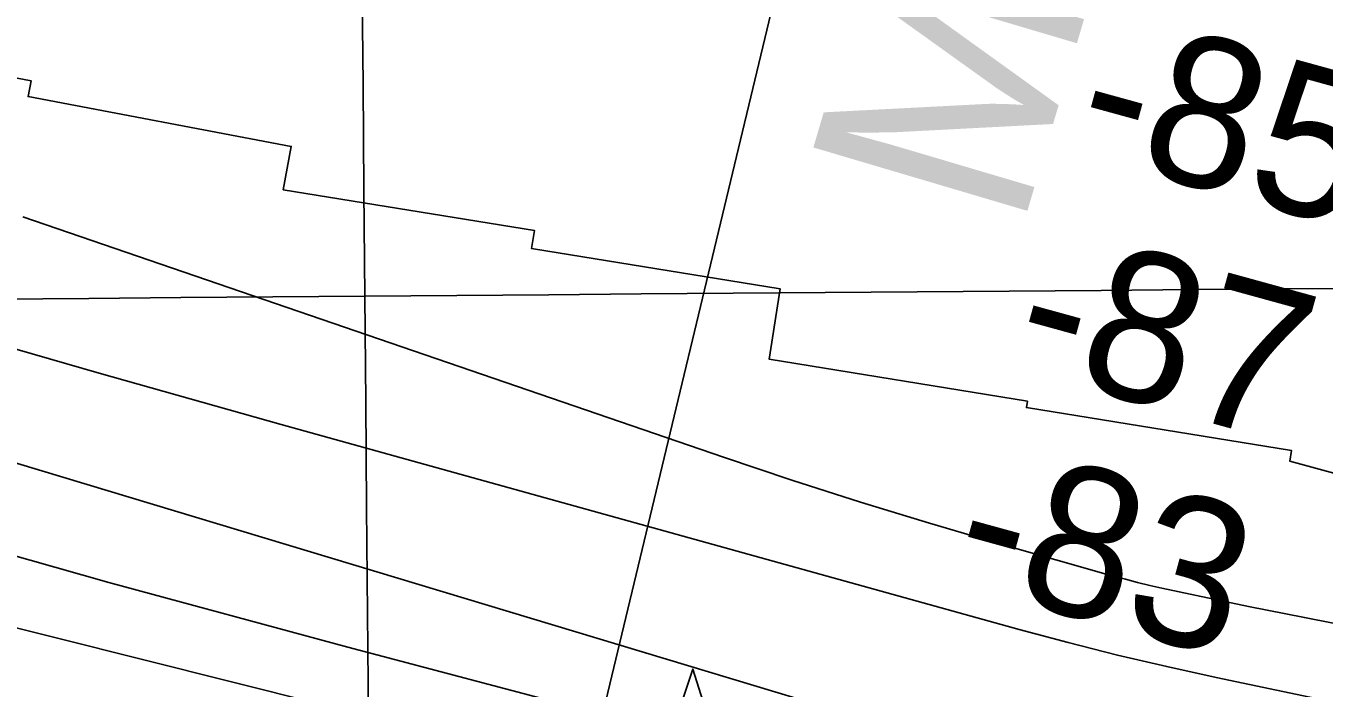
# Model space of a CAD drawing. Extents: x 3567028 to 3605064, y 510945 to 536587.
# Drawn here: x 3592142 to 3592724, y 522409 to 522706 of the extents above; entities that cross this region are included whole.
import ezdxf

# ---------------------------------------------------------------- set-up
doc = ezdxf.new("R2010")
doc.units = 0
for name, color, linetype in [('V-CHAN-NAID', 7, 'Continuous'), ('V-GRID-MAJR', 7, 'Continuous'), ('V-RIVR-RANG', 7, 'Continuous'), ('V-RRAP-RVMT', 7, 'Continuous'), ('V-TOPO-DPTH', 7, 'Continuous'), ('V-TOPO-MAJR', 7, 'Continuous'), ('V-TOPO-MINR', 7, 'Continuous')]:
    doc.layers.add(name, color=color, linetype=linetype)

msp = doc.modelspace()

# ---------------------------------------------------------------- linework, layer by layer
at = {"layer": 'V-CHAN-NAID'}
msp.add_lwpolyline([(3592429.257310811, 522354.357174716), (3592419.670310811, 522354.425174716), (3592440.7963108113, 522417.909174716), (3592461.020310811, 522354.132174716), (3592451.433310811, 522354.200174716), (3592449.856310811, 522354.778174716), (3592447.761310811, 522355.398174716), (3592445.721310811, 522355.849174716), (3592443.6853108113, 522356.157174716), (3592442.518310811, 522356.271174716), (3592440.984310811, 522356.352174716), (3592439.2623108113, 522356.35017471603), (3592437.892310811, 522356.280174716), (3592435.9863108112, 522356.079174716), (3592434.6203108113, 522355.860174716), (3592432.8363108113, 522355.476174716), (3592431.306310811, 522355.056174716), (3592430.274310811, 522354.72517471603)], close=True, dxfattribs=at)
at = {"layer": 'V-GRID-MAJR'}
for points in [[(3592345.91, 516527.14400000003), (3592293.9250000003, 522584.81), (3592241.914, 528645.559), (3592189.9020000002, 534706.322), (3592189.876, 534709.392)], [(3571178.42, 522409.74700000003), (3576457.305, 522452.36100000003), (3581736.185, 522495.743), (3587015.058, 522539.892), (3592293.9250000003, 522584.81), (3597572.785, 522630.495), (3602851.6380000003, 522676.94800000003), (3602851.639, 522676.94800000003)]]:
    msp.add_spline(points, degree=3, dxfattribs=at)
at = {"layer": 'V-RIVR-RANG'}
msp.add_line((3592307.0394999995, 522008.90059999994), (3592498.5794999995, 522806.2163), dxfattribs=at)
at = {"layer": 'V-RRAP-RVMT'}
msp.add_lwpolyline([(3593183.1050000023, 522431.5930000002), (3593066.6190000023, 522462.14600000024), (3593066.2460000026, 522460.6800000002), (3592947.2380000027, 522493.0120000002), (3592940.9390000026, 522469.3000000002), (3592818.4550000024, 522502.58900000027), (3592813.0660000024, 522482.4790000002), (3592708.3190000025, 522510.95900000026), (3592709.0870000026, 522515.7240000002), (3592590.3330000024, 522534.94500000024), (3592590.7870000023, 522537.77200000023), (3592475.0130000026, 522556.61700000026), (3592480.0030000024, 522588.01600000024), (3592368.6240000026, 522606.07400000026), (3592369.9000000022, 522614.23300000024), (3592257.3410000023, 522632.4030000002), (3592260.9200000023, 522651.8440000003), (3592143.0850000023, 522674.10600000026), (3592144.4080000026, 522681.24700000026), (3592021.3210000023, 522704.53500000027)], dxfattribs=at)
at = {"layer": 'V-TOPO-DPTH'}
msp.add_lwpolyline([(3591799.0710413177, 522521.2304718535), (3592550.8174883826, 522332.81301118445), (3592576.5248170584, 522326.5333149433), (3592602.279463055, 522320.4597924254), (3592628.1050850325, 522314.6955304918), (3592653.9780243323, 522309.13744228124), (3592834.015527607, 522271.5892209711), (3592950.059819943, 522248.027316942), (3593066.2602072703, 522225.286017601), (3593182.694737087, 522203.77562529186), (3593299.285361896, 522183.08583767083), (3593549.9960097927, 522139.96264897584), (3593561.8002324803, 522137.98894096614), (3593573.6159331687, 522136.08879461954), (3593585.448850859, 522134.2989907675), (3593597.29324655, 522132.58274857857), (3593781.3788968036, 522106.785302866), (3593885.3464894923, 522092.8195445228), (3593989.409735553, 522079.6455801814), (3594093.6164616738, 522067.65930684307), (3594197.9188411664, 522056.46482750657), (3594872.6316205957, 521987.9395933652)], dxfattribs=at)
msp.add_lwpolyline([(3591799.0710413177, 522521.2304718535), (3592550.8174883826, 522332.81301118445), (3592576.5248170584, 522326.5333149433), (3592602.279463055, 522320.4597924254), (3592628.1050850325, 522314.6955304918), (3592653.9780243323, 522309.13744228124), (3592834.015527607, 522271.5892209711), (3592950.059819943, 522248.027316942), (3593066.2602072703, 522225.286017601), (3593182.694737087, 522203.77562529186), (3593299.285361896, 522183.08583767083), (3593549.9960097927, 522139.96264897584), (3593561.8002324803, 522137.98894096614), (3593573.6159331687, 522136.08879461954), (3593585.448850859, 522134.2989907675), (3593597.29324655, 522132.58274857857), (3593781.3788968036, 522106.785302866), (3593885.3464894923, 522092.8195445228), (3593989.409735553, 522079.6455801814), (3594093.6164616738, 522067.65930684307), (3594197.9188411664, 522056.46482750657), (3594872.6316205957, 521987.9395933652)], dxfattribs=at)
at = {"layer": 'V-TOPO-MAJR'}
msp.add_lwpolyline([(3592072.3250584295, 522486.9420019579), (3592179.1769451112, 522456.7285166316), (3592286.352561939, 522427.6842824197), (3592393.743998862, 522399.4195489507), (3592581.8255707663, 522351.0148458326), (3592595.359575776, 522347.6290992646), (3592608.9221610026, 522344.3657651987), (3592622.5276165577, 522341.286049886), (3592636.1616523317, 522338.32874707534), (3592732.4039522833, 522318.13334268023), (3592794.224888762, 522305.3948085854), (3592856.104893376, 522292.9557349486), (3592918.0735001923, 522280.96585199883), (3592980.101175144, 522269.27542950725), (3593577.6274230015, 522158.9016961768)], dxfattribs=at)
at = {"layer": 'V-TOPO-MINR'}
for points in [[(3591769.120981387, 522621.1122721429), (3592547.8747882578, 522386.51295852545), (3592559.08121572, 522383.2033463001), (3592570.310590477, 522379.9752239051), (3592581.574386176, 522376.86933625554), (3592592.861129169, 522373.8449384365), (3592612.4258062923, 522368.7161775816), (3592617.0112482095, 522367.60681145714), (3592618.5480797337, 522367.2724351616), (3592629.393504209, 522364.9970847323), (3592636.3618466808, 522363.5679069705), (3592643.3383384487, 522362.1807017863), (3592650.32705416, 522360.85645546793), (3592657.3239191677, 522359.57418172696), (3592678.8179534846, 522355.7351738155), (3592696.571186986, 522352.5833826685), (3592714.328738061, 522349.4562595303), (3592732.092765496, 522346.3661384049), (3592749.861110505, 522343.30068528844), (3593175.8952781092, 522270.2567920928)], [(3592140.667068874, 522620.26605528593), (3592454.5547147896, 522512.67781152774), (3592485.1977234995, 522502.4516764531), (3592515.9450404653, 522492.55899524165), (3592546.848819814, 522483.1664948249), (3592577.856907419, 522474.1074482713), (3592629.2265434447, 522459.5510657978), (3592634.6418991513, 522458.0764078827), (3592640.075646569, 522456.67628335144), (3592645.5369815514, 522455.38795889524), (3592651.016708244, 522454.17416782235), (3592689.860070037, 522445.9874043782), (3592714.809188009, 522440.91897603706), (3592739.80348788, 522436.09414735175), (3592764.8655606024, 522431.6347181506), (3592789.9728152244, 522427.41888860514), (3592828.7930472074, 522421.1915089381), (3592873.3910635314, 522414.394060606), (3592918.0513681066, 522408.06205767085), (3592962.8051050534, 522402.4282228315), (3593007.621130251, 522397.2598333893), (3593086.1145217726, 522388.8281611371), (3593170.2009085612, 522379.59332481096)], [(3592093.566558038, 522573.72572167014), (3592174.953934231, 522550.3695167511), (3592256.4594163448, 522527.41912919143), (3592587.0749239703, 522435.6586181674), (3592609.02991212, 522429.79110224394), (3592631.053547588, 522424.20557102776), (3592653.180154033, 522419.0430168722), (3592675.375407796, 522414.16244742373), (3592831.1278078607, 522381.4749097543), (3592931.3640959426, 522361.06102595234), (3593031.751407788, 522341.4452615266), (3593132.3652552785, 522323.0266761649), (3593233.130126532, 522305.40621017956), (3593582.236145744, 522246.49980347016), (3593588.8443076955, 522245.4191125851), (3593595.459229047, 522244.38305347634), (3593602.084289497, 522243.41394203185), (3593608.7161093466, 522242.4894623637), (3593700.9026416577, 522230.1134850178), (3593753.6545585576, 522223.2115723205), (3593806.4354859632, 522216.5457335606), (3593859.2599291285, 522210.23400570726), (3593912.113382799, 522204.15835179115), (3594896.0332149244, 522094.395582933)], [(3591799.0710413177, 522521.2304718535), (3592550.8174883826, 522332.81301118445), (3592576.5248170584, 522326.5333149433), (3592602.279463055, 522320.4597924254), (3592628.1050850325, 522314.6955304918), (3592653.9780243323, 522309.13744228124), (3592834.015527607, 522271.5892209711), (3592950.059819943, 522248.027316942), (3593066.2602072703, 522225.286017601), (3593182.694737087, 522203.77562529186), (3593299.285361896, 522183.08583767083), (3593549.9960097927, 522139.96264897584), (3593561.8002324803, 522137.98894096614), (3593573.6159331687, 522136.08879461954), (3593585.448850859, 522134.2989907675), (3593597.29324655, 522132.58274857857), (3593781.3788968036, 522106.785302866), (3593885.3464894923, 522092.8195445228), (3593989.409735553, 522079.6455801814), (3594093.6164616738, 522067.65930684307), (3594197.9188411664, 522056.46482750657), (3594872.6316205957, 521987.9395933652)]]:
    msp.add_lwpolyline(points, dxfattribs=at)

# ---------------------------------------------------------------- texts
at = {"layer": 'V-CHAN-NAID'}
msp.add_text('MONSANTO LULING ', height=100.000002, rotation=73.51771194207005, dxfattribs=at).set_placement((3592587.625466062, 522612.4700578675))
at = {"layer": 'V-RIVR-RANG'}
for s, p in [('-85', (3592609.5188920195, 522649.18218033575)), ('-87', (3592581.7774565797, 522553.0986429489)), ('-83', (3592554.5437388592, 522456.8753742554))]:
    msp.add_text(s, height=67.00000000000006, rotation=344.64113888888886, dxfattribs=at).set_placement(p)

doc.saveas('drawing.dxf')
